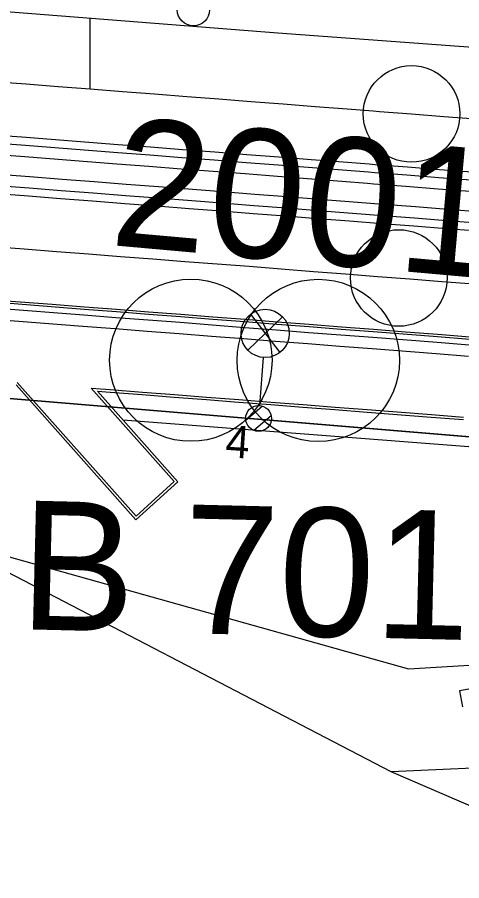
# Model space of a CAD drawing. Extents: x -670359 to -668019, y -978807 to -976674.
# Drawn here: x -669500.74 to -669486.95, y -977163.16 to -977136.34 of the extents above; entities that cross this region are included whole.
import ezdxf

# ---------------------------------------------------------------- set-up
doc = ezdxf.new("R2010")
doc.units = 0
for name, color, linetype in [('SO 01-20-01', 7, 'Continuous'), ('SO 01-86-01', 7, 'Continuous'), ('SO 11-10-01', 7, 'Continuous'), ('SO 11-11-01', 7, 'Continuous'), ('SO 11-12-01', 7, 'Continuous'), ('SO 11-12-02', 7, 'Continuous'), ('Vnitřní kresba', 7, 'Continuous'), ('ŽBP', 7, 'Continuous')]:
    doc.layers.add(name, color=color, linetype=linetype)

# ---------------------------------------------------------------- blocks, each defined once
blk = doc.blocks.new('POINT_DISPLAY')
blk.add_line((0, 0), (0, 0))

msp = doc.modelspace()

# ---------------------------------------------------------------- linework, layer by layer
at = {"layer": 'SO 01-20-01'}
for p, q in [((-669478.697, -977155.702), (-669487.016, -977157.264)), ((-669487.016, -977157.264), (-669486.924, -977157.755))]:
    msp.add_line(p, q, dxfattribs=at)
at = {"layer": 'SO 01-86-01'}
for p, q in [((-669519.163, -977134.751), (-669492.657, -977136.821)), ((-669498.473, -977138.568), (-669498.473, -977136.368)), ((-669492.657, -977136.821), (-669476.036, -977138.048)), ((-669493.589, -977146.676), (-669492.504, -977145.645)), ((-669493.503, -977145.567), (-669492.591, -977146.754)), ((-669445.341, -977152.857), (-669517.763, -977146.78)), ((-669445.341, -977152.857), (-669517.763, -977146.78)), ((-669443.485, -977152.976), (-669517.763, -977146.78)), ((-669493.105, -977146.907), (-669493.221, -977148.402)), ((-669493.646, -977148.851), (-669493.142, -977148.419)), ((-669493.402, -977149.167), (-669492.865, -977148.708))]:
    msp.add_line(p, q, dxfattribs=at)
for centre, radius in [((-669493.047, -977146.16), 0.749), ((-669493.252, -977148.801), 0.4)]:
    msp.add_circle(centre, radius, dxfattribs=at)
at = {"layer": 'SO 11-10-01'}
for p, q in [((-669501.464, -977138.335), (-669500.467, -977138.413)), ((-669500.467, -977138.413), (-669499.47, -977138.491)), ((-669499.47, -977138.491), (-669498.473, -977138.568)), ((-669498.473, -977138.568), (-669497.476, -977138.646)), ((-669497.476, -977138.646), (-669496.479, -977138.723)), ((-669496.479, -977138.723), (-669495.482, -977138.801)), ((-669495.482, -977138.801), (-669494.485, -977138.879)), ((-669494.485, -977138.879), (-669493.488, -977138.956)), ((-669493.488, -977138.956), (-669492.491, -977139.034)), ((-669492.491, -977139.034), (-669491.494, -977139.111)), ((-669491.494, -977139.111), (-669490.497, -977139.189)), ((-669490.497, -977139.189), (-669489.692, -977139.252)), ((-669489.692, -977139.252), (-669489.5, -977139.267)), ((-669489.5, -977139.267), (-669488.503, -977139.344)), ((-669488.503, -977139.344), (-669487.506, -977139.422)), ((-669487.506, -977139.422), (-669486.509, -977139.5)), ((-669501.52, -977143.457), (-669500.523, -977143.534)), ((-669500.523, -977143.534), (-669499.526, -977143.612)), ((-669499.526, -977143.612), (-669498.529, -977143.689)), ((-669498.529, -977143.689), (-669497.532, -977143.767)), ((-669497.532, -977143.767), (-669496.535, -977143.845)), ((-669496.535, -977143.845), (-669495.538, -977143.922)), ((-669495.538, -977143.922), (-669494.541, -977144)), ((-669494.541, -977144), (-669493.544, -977144.077)), ((-669493.544, -977144.077), (-669492.547, -977144.155)), ((-669492.547, -977144.155), (-669491.55, -977144.233)), ((-669491.55, -977144.233), (-669490.553, -977144.31)), ((-669490.553, -977144.31), (-669489.556, -977144.388)), ((-669489.556, -977144.388), (-669488.559, -977144.465)), ((-669488.559, -977144.465), (-669487.562, -977144.543)), ((-669487.562, -977144.543), (-669486.565, -977144.621))]:
    msp.add_line(p, q, dxfattribs=at)
for centre in [(-669488.503, -977139.344), (-669488.9, -977144.439)]:
    msp.add_circle(centre, 1.5, dxfattribs=at)
at = {"layer": 'SO 11-11-01'}
msp.add_circle((-669495.273, -977136.109), 0.5, dxfattribs=at)
at = {"layer": 'SO 11-12-01'}
for p, q in [((-669501.592, -977139.98), (-669500.595, -977140.058)), ((-669500.595, -977140.058), (-669497.604, -977140.291)), ((-669501.612, -977140.23), (-669500.615, -977140.307)), ((-669500.615, -977140.307), (-669497.624, -977140.54)), ((-669497.604, -977140.291), (-669496.607, -977140.368)), ((-669496.607, -977140.368), (-669495.61, -977140.446)), ((-669501.639, -977140.579), (-669500.642, -977140.656)), ((-669500.642, -977140.656), (-669497.651, -977140.889)), ((-669497.624, -977140.54), (-669496.627, -977140.618)), ((-669496.627, -977140.618), (-669495.63, -977140.695)), ((-669495.61, -977140.446), (-669494.613, -977140.524)), ((-669494.613, -977140.524), (-669493.616, -977140.601)), ((-669493.616, -977140.601), (-669492.619, -977140.679)), ((-669492.619, -977140.679), (-669491.622, -977140.757)), ((-669497.651, -977140.889), (-669496.654, -977140.967)), ((-669495.63, -977140.695), (-669494.633, -977140.773)), ((-669494.633, -977140.773), (-669493.636, -977140.851)), ((-669493.636, -977140.851), (-669492.639, -977140.928)), ((-669492.639, -977140.928), (-669490.645, -977141.083)), ((-669491.622, -977140.757), (-669490.625, -977140.834)), ((-669490.625, -977140.834), (-669489.82, -977140.897)), ((-669489.82, -977140.897), (-669489.628, -977140.912)), ((-669489.628, -977140.912), (-669488.631, -977140.989)), ((-669501.345, -977141.213), (-669500.348, -977141.291)), ((-669496.654, -977140.967), (-669495.657, -977141.044)), ((-669495.657, -977141.044), (-669494.66, -977141.122)), ((-669494.66, -977141.122), (-669493.663, -977141.199)), ((-669493.663, -977141.199), (-669492.666, -977141.277)), ((-669490.645, -977141.083), (-669489.839, -977141.146)), ((-669489.839, -977141.146), (-669489.648, -977141.161)), ((-669489.648, -977141.161), (-669488.651, -977141.239)), ((-669488.631, -977140.989), (-669487.634, -977141.067)), ((-669487.634, -977141.067), (-669486.637, -977141.145)), ((-669500.348, -977141.291), (-669499.351, -977141.369)), ((-669499.351, -977141.369), (-669498.354, -977141.446)), ((-669498.354, -977141.446), (-669497.357, -977141.524)), ((-669492.666, -977141.277), (-669490.672, -977141.432)), ((-669490.672, -977141.432), (-669489.867, -977141.495)), ((-669488.651, -977141.239), (-669487.654, -977141.316)), ((-669487.654, -977141.316), (-669486.657, -977141.394)), ((-669501.372, -977141.562), (-669500.375, -977141.64)), ((-669500.375, -977141.64), (-669499.378, -977141.717)), ((-669499.378, -977141.717), (-669498.381, -977141.795)), ((-669497.357, -977141.524), (-669496.36, -977141.601)), ((-669496.36, -977141.601), (-669494.366, -977141.757)), ((-669489.867, -977141.495), (-669489.675, -977141.51)), ((-669489.675, -977141.51), (-669488.678, -977141.588)), ((-669488.678, -977141.588), (-669487.681, -977141.665)), ((-669487.681, -977141.665), (-669486.684, -977141.743)), ((-669501.392, -977141.812), (-669500.395, -977141.889)), ((-669500.395, -977141.889), (-669499.398, -977141.967)), ((-669499.398, -977141.967), (-669498.401, -977142.044)), ((-669498.381, -977141.795), (-669497.384, -977141.873)), ((-669497.384, -977141.873), (-669496.387, -977141.95)), ((-669496.387, -977141.95), (-669494.394, -977142.106)), ((-669494.366, -977141.757), (-669493.369, -977141.834)), ((-669493.369, -977141.834), (-669492.372, -977141.912)), ((-669492.372, -977141.912), (-669491.375, -977141.989)), ((-669491.375, -977141.989), (-669489.381, -977142.145)), ((-669498.401, -977142.044), (-669497.404, -977142.122)), ((-669497.404, -977142.122), (-669496.407, -977142.2)), ((-669496.407, -977142.2), (-669495.41, -977142.277)), ((-669495.41, -977142.277), (-669494.413, -977142.355)), ((-669494.394, -977142.106), (-669493.397, -977142.183)), ((-669493.397, -977142.183), (-669492.4, -977142.261)), ((-669492.4, -977142.261), (-669491.403, -977142.338)), ((-669489.381, -977142.145), (-669488.384, -977142.222)), ((-669488.384, -977142.222), (-669487.387, -977142.3)), ((-669494.413, -977142.355), (-669493.416, -977142.432)), ((-669493.416, -977142.432), (-669492.419, -977142.51)), ((-669492.419, -977142.51), (-669491.422, -977142.588)), ((-669491.403, -977142.338), (-669489.409, -977142.494)), ((-669489.409, -977142.494), (-669488.412, -977142.571)), ((-669487.387, -977142.3), (-669485.394, -977142.455)), ((-669491.422, -977142.588), (-669490.425, -977142.665)), ((-669490.425, -977142.665), (-669489.428, -977142.743)), ((-669489.428, -977142.743), (-669488.431, -977142.82)), ((-669488.431, -977142.82), (-669487.434, -977142.898)), ((-669488.412, -977142.571), (-669487.415, -977142.649)), ((-669487.415, -977142.649), (-669485.421, -977142.804)), ((-669487.434, -977142.898), (-669486.437, -977142.976)), ((-669501.653, -977145.171), (-669498.662, -977145.404)), ((-669501.648, -977145.102), (-669500.651, -977145.179)), ((-669500.651, -977145.179), (-669499.654, -977145.257)), ((-669501.667, -977145.351), (-669498.676, -977145.584)), ((-669499.654, -977145.257), (-669498.657, -977145.334)), ((-669498.662, -977145.404), (-669497.665, -977145.482)), ((-669498.657, -977145.334), (-669497.66, -977145.412)), ((-669497.665, -977145.482), (-669496.668, -977145.559)), ((-669497.66, -977145.412), (-669496.663, -977145.49)), ((-669496.663, -977145.49), (-669495.666, -977145.567)), ((-669501.694, -977145.7), (-669498.704, -977145.933)), ((-669498.676, -977145.584), (-669497.679, -977145.661)), ((-669497.679, -977145.661), (-669496.682, -977145.739)), ((-669496.682, -977145.739), (-669495.685, -977145.816)), ((-669496.668, -977145.559), (-669495.671, -977145.637)), ((-669495.671, -977145.637), (-669494.674, -977145.715)), ((-669495.666, -977145.567), (-669494.669, -977145.645)), ((-669494.674, -977145.715), (-669493.677, -977145.792)), ((-669494.669, -977145.645), (-669493.672, -977145.722)), ((-669493.672, -977145.722), (-669492.675, -977145.8)), ((-669498.704, -977145.933), (-669497.707, -977146.01)), ((-669497.707, -977146.01), (-669496.71, -977146.088)), ((-669495.685, -977145.816), (-669494.688, -977145.894)), ((-669494.688, -977145.894), (-669493.691, -977145.972)), ((-669493.691, -977145.972), (-669492.694, -977146.049)), ((-669493.677, -977145.792), (-669492.68, -977145.87)), ((-669492.68, -977145.87), (-669491.684, -977145.947)), ((-669492.675, -977145.8), (-669491.678, -977145.878)), ((-669491.684, -977145.947), (-669490.687, -977146.025)), ((-669491.678, -977145.878), (-669490.681, -977145.955)), ((-669490.687, -977146.025), (-669489.69, -977146.103)), ((-669490.681, -977145.955), (-669489.684, -977146.033)), ((-669489.684, -977146.033), (-669488.687, -977146.11)), ((-669496.71, -977146.088), (-669495.713, -977146.165)), ((-669495.713, -977146.165), (-669494.716, -977146.243)), ((-669494.716, -977146.243), (-669493.719, -977146.321)), ((-669492.694, -977146.049), (-669491.697, -977146.127)), ((-669491.697, -977146.127), (-669490.7, -977146.204)), ((-669490.7, -977146.204), (-669489.704, -977146.282)), ((-669489.704, -977146.282), (-669487.71, -977146.437)), ((-669489.69, -977146.103), (-669487.696, -977146.258)), ((-669488.687, -977146.11), (-669487.69, -977146.188)), ((-669487.696, -977146.258), (-669486.699, -977146.335)), ((-669487.69, -977146.188), (-669486.693, -977146.266)), ((-669493.719, -977146.321), (-669492.722, -977146.398)), ((-669492.722, -977146.398), (-669491.725, -977146.476)), ((-669491.725, -977146.476), (-669490.728, -977146.553)), ((-669490.728, -977146.553), (-669489.731, -977146.631)), ((-669487.71, -977146.437), (-669486.713, -977146.515)), ((-669489.731, -977146.631), (-669487.737, -977146.786)), ((-669487.737, -977146.786), (-669486.74, -977146.864)), ((-669498.442, -977147.859), (-669497.854, -977147.904)), ((-669497.854, -977147.904), (-669496.857, -977147.982)), ((-669498.251, -977147.954), (-669497.86, -977147.984)), ((-669497.86, -977147.984), (-669496.863, -977148.062)), ((-669496.863, -977148.062), (-669495.866, -977148.139)), ((-669496.857, -977147.982), (-669495.86, -977148.06)), ((-669495.866, -977148.139), (-669494.869, -977148.217)), ((-669495.86, -977148.06), (-669494.863, -977148.137)), ((-669494.863, -977148.137), (-669493.866, -977148.215)), ((-669494.869, -977148.217), (-669493.872, -977148.295)), ((-669493.872, -977148.295), (-669492.875, -977148.372)), ((-669493.866, -977148.215), (-669492.869, -977148.292)), ((-669492.875, -977148.372), (-669491.878, -977148.45)), ((-669492.869, -977148.292), (-669491.872, -977148.37)), ((-669491.878, -977148.45), (-669490.881, -977148.527)), ((-669491.872, -977148.37), (-669490.875, -977148.448)), ((-669490.875, -977148.448), (-669489.878, -977148.525)), ((-669490.881, -977148.527), (-669489.884, -977148.605)), ((-669489.884, -977148.605), (-669487.89, -977148.76)), ((-669489.878, -977148.525), (-669487.884, -977148.681)), ((-669487.884, -977148.681), (-669486.887, -977148.758)), ((-669497.465, -977148.84), (-669480.094, -977150.182)), ((-669487.89, -977148.76), (-669486.893, -977148.838))]:
    msp.add_line(p, q, dxfattribs=at)
at = {"layer": 'SO 11-12-02'}
for p, q in [((-669497.059, -977151.95), (-669500.778, -977147.757)), ((-669497.053, -977151.836), (-669500.74, -977147.68)), ((-669495.87, -977150.759), (-669498.442, -977147.859)), ((-669495.757, -977150.765), (-669498.251, -977147.954)), ((-669497.059, -977151.95), (-669495.757, -977150.765)), ((-669497.053, -977151.836), (-669495.87, -977150.759))]:
    msp.add_line(p, q, dxfattribs=at)
at = {"layer": 'Vnitřní kresba'}
for points in [[(-669489.14, -977159.78), (-669503.1, -977152.51)], [(-669503.1, -977152.51), (-669488.6, -977156.58)], [(-669488.6, -977156.58), (-669476.93, -977155.87)], [(-669484.99, -977159.59), (-669489.14, -977159.78)], [(-669472.71, -977166.87), (-669489.14, -977159.78)]]:
    msp.add_lwpolyline(points, dxfattribs=at)
at = {"layer": 'ŽBP'}
for centre in [(-669495.354, -977146.992), (-669491.4, -977147)]:
    msp.add_circle(centre, 2.52, dxfattribs=at)

# ---------------------------------------------------------------- block references
at = {"layer": 'SO 01-86-01', "rotation": -4.450857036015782}
msp.add_blockref('POINT_DISPLAY', (-669493.252, -977148.801), dxfattribs=at)

# ---------------------------------------------------------------- texts
at = {"layer": 'SO 01-86-01'}
msp.add_text('4', height=1, rotation=356.1, dxfattribs=at).set_placement((-669494.3, -977150))
at = {"layer": 'ŽBP'}
for s, rotation, p in [('2001', 354.8935, (-669497.904, -977143.413)), ('GB 701', 358.6082, (-669504.851, -977155.244))]:
    msp.add_text(s, height=3.9996, rotation=rotation, dxfattribs=at).set_placement(p)

doc.saveas('drawing.dxf')
